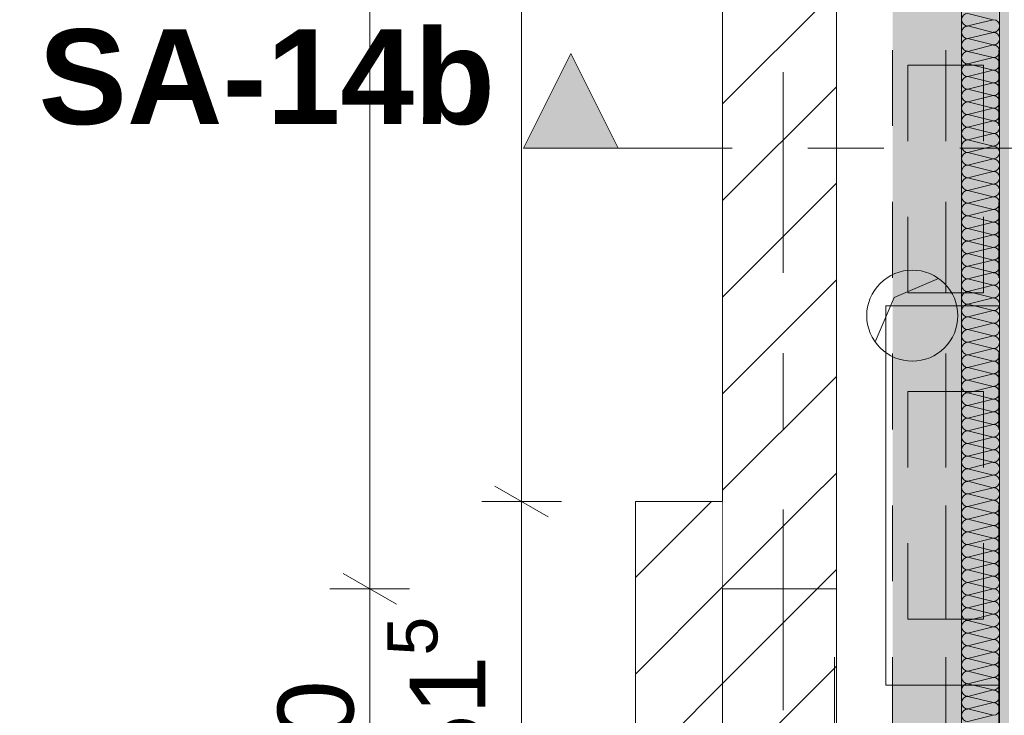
# Model space of a CAD drawing. Header units: metres. Extents: x -3.6 to 84.5, y -11 to 16.8.
# Tile 376 of 656: x 39.124 to 40.421, y 0.933 to 1.85. Entities that reach past the tile are written whole.
import ezdxf

# ---------------------------------------------------------------- set-up
doc = ezdxf.new("R2010")
doc.units = ezdxf.units.M
doc.header["$MEASUREMENT"] = 0
for name, pattern in [('Achse', [0.2, 0.1, -0.05, 0, -0.05]), ('DASHED', [0.015, 0.007, -0.008]), ('Schnittlinie', [0.3, 0.15, -0.075, 0, -0.075]), ('Strichlinie doppelt', [0.546806, 0.264583, -0.105833, 0.070556, -0.105833]), ('Untersicht', [0.1, 0.075, -0.025]), ('Wipeout_Contour', [1, 0, -1])]:
    doc.linetypes.add(name, pattern=pattern)
for name, color, linetype in [('152 - Bemaßung_ Beschriftung.Ausbau', 7, 'Continuous'), ('203 - Marker.Schnitt - Ausbaudetail SA', 7, 'Continuous'), ('451 - Universal.Achsen Raster', 7, 'Continuous'), ('603 - Struktur.Bodenplatte_ Decke Roh', 7, 'Continuous'), ('605 - Struktur.Wand Innen', 7, 'Continuous'), ('612 - Struktur.Stahlbau', 7, 'Continuous'), ('650 - Abdeckung.Fußboden Aufbau', 7, 'Continuous'), ('Abbruch_605 - Struktur.Wand Innen', 7, 'Continuous'), ('Neubau_605 - Struktur.Wand Innen', 7, 'Continuous'), ('Neubau_606 - Struktur.Wand Innen Ausbau', 7, 'Continuous'), ('Neubau_612 - Struktur.Stahlbau', 7, 'Continuous'), ('Neubau_653 - Abdeckung.TB Verkofferung', 7, 'Continuous'), ('Neubau_802 - HKLSE.Sanitär', 7, 'Continuous')]:
    doc.layers.add(name, color=color, linetype=linetype)
doc.styles.add('ERSTELLTER_STIL_1', font='txt')
doc.styles.add('ERSTELLTER_STIL_2', font='txt')
doc.linetypes.add('Abbruch 1', pattern='A,0,[1,2022.0244.A_L5A-PL02.02_iB_Grundriss Erdgeschoss1.Shx,S=0.001984,R=0,X=0,Y=0],-0.25,0', length=0.25)
doc.dimstyles.new('ERSTELLTER_STIL__1', dxfattribs={"dimtxt": 0.1, "dimasz": 0.0532, "dimexe": 0.18, "dimexo": 0.0625, "dimgap": 0, "dimtad": 1, "dimzin": 0, "dimdsep": 46, "dimtxsty": 'ERSTELLTER_STIL_2', "dimblk": 'ARROWHEAD_2', "dimblk1": 'ARROWHEAD_2', "dimblk2": 'ARROWHEAD_2', "dimcen": 0.09, "dimse1": 1, "dimse2": 1, "dimclrd": 7, "dimclre": 7, "dimclrt": 7, "dimazin": 0, "dimtfac": 1, "dimtdec": 4, "dimtmove": 0, "dimatfit": 3, "dimfxl": 1, "dimtolj": 1, "dimtzin": 0, "dimarcsym": 0})
doc.dimstyles.new('ERSTELLTER_STIL__3', dxfattribs={"dimtxt": 0.1, "dimasz": 0.0532, "dimexe": 0.18, "dimexo": 0.0625, "dimgap": 0, "dimtad": 1, "dimtih": 1, "dimtoh": 1, "dimzin": 0, "dimdsep": 46, "dimtxsty": 'ERSTELLTER_STIL_2', "dimblk": 'ARROWHEAD_2', "dimblk1": 'ARROWHEAD_2', "dimblk2": 'ARROWHEAD_2', "dimcen": 0.09, "dimse1": 1, "dimse2": 1, "dimclrd": 7, "dimclre": 7, "dimclrt": 7, "dimazin": 0, "dimtfac": 1, "dimtdec": 4, "dimtmove": 0, "dimatfit": 3, "dimfxl": 1, "dimtolj": 1, "dimtzin": 0, "dimarcsym": 0})
pattern_1 = [(45, (0, 0), (-0.0636396, 0.0636396), [])]

# ---------------------------------------------------------------- blocks, each defined once
blk = doc.blocks.new('*X6')
at = {"layer": 'Neubau_606 - Struktur.Wand Innen Ausbau', "color": 7, "linetype": 'Continuous', "lineweight": 5}
for p, q in [((40.4067, 1.85), (40.3734, 1.8583)), ((40.4067, 1.85), (40.3734, 1.8417)), ((40.4067, 1.8333), (40.3734, 1.8417)), ((40.4067, 1.8333), (40.3734, 1.825)), ((40.4067, 1.8167), (40.3734, 1.825)), ((40.4067, 1.8167), (40.3734, 1.8083)), ((40.4067, 1.8), (40.3734, 1.8083)), ((40.4067, 1.8), (40.3734, 1.7917)), ((40.4067, 1.7833), (40.3734, 1.7917)), ((40.4067, 1.7833), (40.3734, 1.775)), ((40.4067, 1.7667), (40.3734, 1.775)), ((40.4067, 1.7667), (40.3734, 1.7583)), ((40.4067, 1.75), (40.3734, 1.7583)), ((40.4067, 1.75), (40.3734, 1.7417)), ((40.4067, 1.7333), (40.3734, 1.7417)), ((40.4067, 1.7333), (40.3734, 1.725)), ((40.4067, 1.7167), (40.3734, 1.725)), ((40.4067, 1.7167), (40.3734, 1.7083)), ((40.4067, 1.7), (40.3734, 1.7083)), ((40.4067, 1.7), (40.3734, 1.6917)), ((40.4067, 1.6833), (40.3734, 1.6917)), ((40.4067, 1.6833), (40.3734, 1.675)), ((40.4067, 1.6667), (40.3734, 1.675)), ((40.4067, 1.6667), (40.3734, 1.6583)), ((40.4067, 1.65), (40.3734, 1.6583)), ((40.4067, 1.65), (40.3734, 1.6417)), ((40.4067, 1.6333), (40.3734, 1.6417)), ((40.4067, 1.6333), (40.3734, 1.625)), ((40.4067, 1.6167), (40.3734, 1.625)), ((40.4067, 1.6167), (40.3734, 1.6083)), ((40.4067, 1.6), (40.3734, 1.6083)), ((40.4067, 1.6), (40.3734, 1.5917)), ((40.4067, 1.5833), (40.3734, 1.5917)), ((40.4067, 1.5833), (40.3734, 1.575)), ((40.4067, 1.5667), (40.3734, 1.575)), ((40.4067, 1.5667), (40.3734, 1.5583)), ((40.4067, 1.55), (40.3734, 1.5583)), ((40.4067, 1.55), (40.3734, 1.5417)), ((40.4067, 1.5333), (40.3734, 1.5417)), ((40.4067, 1.5333), (40.3734, 1.525)), ((40.4067, 1.5167), (40.3734, 1.525)), ((40.4067, 1.5167), (40.3734, 1.5083)), ((40.4067, 1.5), (40.3734, 1.5083)), ((40.4067, 1.5), (40.3734, 1.4917)), ((40.4067, 1.4833), (40.3734, 1.4917)), ((40.4067, 1.4833), (40.3734, 1.475)), ((40.4067, 1.4667), (40.3734, 1.475)), ((40.4067, 1.4667), (40.3734, 1.4583)), ((40.4067, 1.45), (40.3734, 1.4583)), ((40.4067, 1.45), (40.3734, 1.4417)), ((40.4067, 1.4333), (40.3734, 1.4417)), ((40.4067, 1.4333), (40.3734, 1.425)), ((40.4067, 1.4167), (40.3734, 1.425)), ((40.4067, 1.4167), (40.3734, 1.4083)), ((40.4067, 1.4), (40.3734, 1.4083)), ((40.4067, 1.4), (40.3734, 1.3917)), ((40.4067, 1.3833), (40.3734, 1.3917)), ((40.4067, 1.3833), (40.3734, 1.375)), ((40.4067, 1.3667), (40.3734, 1.375)), ((40.4067, 1.3667), (40.3734, 1.3583)), ((40.4067, 1.35), (40.3734, 1.3583)), ((40.4067, 1.35), (40.3734, 1.3417)), ((40.4067, 1.3333), (40.3734, 1.3417)), ((40.4067, 1.3333), (40.3734, 1.325)), ((40.4067, 1.3167), (40.3734, 1.325)), ((40.4067, 1.3167), (40.3734, 1.3083)), ((40.4067, 1.3), (40.3734, 1.3083)), ((40.4067, 1.3), (40.3734, 1.2917)), ((40.4067, 1.2833), (40.3734, 1.2917)), ((40.4067, 1.2833), (40.3734, 1.275)), ((40.4067, 1.2667), (40.3734, 1.275)), ((40.4067, 1.2667), (40.3734, 1.2583)), ((40.4067, 1.25), (40.3734, 1.2583)), ((40.4067, 1.25), (40.3734, 1.2417)), ((40.4067, 1.2333), (40.3734, 1.2417)), ((40.4067, 1.2333), (40.3734, 1.225)), ((40.4067, 1.2167), (40.3734, 1.225)), ((40.4067, 1.2167), (40.3734, 1.2083)), ((40.4067, 1.2), (40.3734, 1.2083)), ((40.4067, 1.2), (40.3734, 1.1917)), ((40.4067, 1.1833), (40.3734, 1.1917)), ((40.4067, 1.1833), (40.3734, 1.175)), ((40.4067, 1.1667), (40.3734, 1.175)), ((40.4067, 1.1667), (40.3734, 1.1583)), ((40.4067, 1.15), (40.3734, 1.1583)), ((40.4067, 1.15), (40.3734, 1.1417)), ((40.4067, 1.1333), (40.3734, 1.1417)), ((40.4067, 1.1333), (40.3734, 1.125)), ((40.4067, 1.1167), (40.3734, 1.125)), ((40.4067, 1.1167), (40.3734, 1.1083)), ((40.4067, 1.1), (40.3734, 1.1083)), ((40.4067, 1.1), (40.3734, 1.0917)), ((40.4067, 1.0833), (40.3734, 1.0917)), ((40.4067, 1.0833), (40.3734, 1.075)), ((40.4067, 1.0667), (40.3734, 1.075)), ((40.4067, 1.0667), (40.3734, 1.0583)), ((40.4067, 1.05), (40.3734, 1.0583)), ((40.4067, 1.05), (40.3734, 1.0417)), ((40.4067, 1.0333), (40.3734, 1.0417)), ((40.4067, 1.0333), (40.3734, 1.025)), ((40.4067, 1.0167), (40.3734, 1.025)), ((40.4067, 1.0167), (40.3734, 1.0083)), ((40.4067, 1), (40.3734, 1.0083)), ((40.4067, 1), (40.3734, 0.9917)), ((40.4067, 0.9833), (40.3734, 0.9917)), ((40.4067, 0.9833), (40.3734, 0.975)), ((40.4067, 0.9667), (40.3734, 0.975)), ((40.4067, 0.9667), (40.3734, 0.9583)), ((40.4067, 0.95), (40.3734, 0.9583)), ((40.4067, 0.95), (40.3734, 0.9417)), ((40.4067, 0.9333), (40.3734, 0.9417)), ((40.4067, 0.9333), (40.3734, 0.925))]:
    blk.add_line(p, q, dxfattribs=at)
for centre, start, end in [((40.3734, 1.85), 90, 180), ((40.3734, 1.85), 180, 270), ((40.4067, 1.8417), 0, 90), ((40.3734, 1.8333), 90, 180), ((40.3734, 1.8333), 180, 270), ((40.4067, 1.8417), 270, 0), ((40.4067, 1.825), 0, 90), ((40.3734, 1.8167), 90, 180), ((40.4067, 1.825), 270, 0), ((40.3734, 1.8167), 180, 270), ((40.3734, 1.8), 90, 180), ((40.4067, 1.8083), 0, 90), ((40.4067, 1.8083), 270, 0), ((40.3734, 1.8), 180, 270), ((40.3734, 1.7833), 90, 180), ((40.4067, 1.7917), 0, 90), ((40.4067, 1.7917), 270, 0), ((40.3734, 1.7833), 180, 270), ((40.4067, 1.775), 0, 90), ((40.3734, 1.7667), 90, 180), ((40.3734, 1.7667), 180, 270), ((40.4067, 1.775), 270, 0), ((40.4067, 1.7583), 0, 90), ((40.3734, 1.75), 90, 180), ((40.4067, 1.7583), 270, 0), ((40.3734, 1.75), 180, 270), ((40.3734, 1.7333), 90, 180), ((40.4067, 1.7417), 0, 90), ((40.4067, 1.7417), 270, 0), ((40.3734, 1.7333), 180, 270), ((40.4067, 1.725), 0, 90), ((40.3734, 1.7167), 90, 180), ((40.3734, 1.7167), 180, 270), ((40.4067, 1.725), 270, 0), ((40.4067, 1.7083), 0, 90), ((40.3734, 1.7), 90, 180), ((40.3734, 1.7), 180, 270), ((40.4067, 1.7083), 270, 0), ((40.4067, 1.6917), 0, 90), ((40.3734, 1.6833), 90, 180), ((40.4067, 1.6917), 270, 0), ((40.3734, 1.6833), 180, 270), ((40.3734, 1.6667), 90, 180), ((40.4067, 1.675), 0, 90), ((40.4067, 1.675), 270, 0), ((40.3734, 1.6667), 180, 270), ((40.4067, 1.6583), 0, 90), ((40.3734, 1.65), 90, 180), ((40.3734, 1.65), 180, 270), ((40.4067, 1.6583), 270, 0), ((40.4067, 1.6417), 0, 90), ((40.3734, 1.6333), 90, 180), ((40.4067, 1.6417), 270, 0), ((40.3734, 1.6333), 180, 270), ((40.3734, 1.6167), 90, 180), ((40.4067, 1.625), 0, 90), ((40.4067, 1.625), 270, 0), ((40.3734, 1.6167), 180, 270), ((40.4067, 1.6083), 0, 90), ((40.3734, 1.6), 90, 180), ((40.3734, 1.6), 180, 270), ((40.4067, 1.6083), 270, 0), ((40.4067, 1.5917), 0, 90), ((40.3734, 1.5833), 90, 180), ((40.3734, 1.5833), 180, 270), ((40.4067, 1.5917), 270, 0), ((40.4067, 1.575), 0, 90), ((40.3734, 1.5667), 90, 180), ((40.4067, 1.575), 270, 0), ((40.3734, 1.5667), 180, 270), ((40.3734, 1.55), 90, 180), ((40.4067, 1.5583), 0, 90), ((40.4067, 1.5583), 270, 0), ((40.3734, 1.55), 180, 270), ((40.4067, 1.5417), 0, 90), ((40.3734, 1.5333), 90, 180), ((40.3734, 1.5333), 180, 270), ((40.4067, 1.5417), 270, 0), ((40.4067, 1.525), 0, 90), ((40.3734, 1.5167), 90, 180), ((40.4067, 1.525), 270, 0), ((40.3734, 1.5167), 180, 270), ((40.3734, 1.5), 90, 180), ((40.4067, 1.5083), 0, 90), ((40.4067, 1.5083), 270, 0), ((40.3734, 1.5), 180, 270), ((40.4067, 1.4917), 0, 90), ((40.3734, 1.4833), 90, 180), ((40.3734, 1.4833), 180, 270), ((40.4067, 1.4917), 270, 0), ((40.4067, 1.475), 0, 90), ((40.3734, 1.4667), 90, 180), ((40.3734, 1.4667), 180, 270), ((40.4067, 1.475), 270, 0), ((40.4067, 1.4583), 0, 90), ((40.3734, 1.45), 90, 180), ((40.4067, 1.4583), 270, 0), ((40.3734, 1.45), 180, 270), ((40.3734, 1.4333), 90, 180), ((40.4067, 1.4417), 0, 90), ((40.4067, 1.4417), 270, 0), ((40.3734, 1.4333), 180, 270), ((40.4067, 1.425), 0, 90), ((40.3734, 1.4167), 90, 180), ((40.3734, 1.4167), 180, 270), ((40.4067, 1.425), 270, 0), ((40.4067, 1.4083), 0, 90), ((40.3734, 1.4), 90, 180), ((40.4067, 1.4083), 270, 0), ((40.3734, 1.4), 180, 270), ((40.3734, 1.3833), 90, 180), ((40.4067, 1.3917), 0, 90), ((40.4067, 1.3917), 270, 0), ((40.3734, 1.3833), 180, 270), ((40.4067, 1.375), 0, 90), ((40.3734, 1.3667), 90, 180), ((40.3734, 1.3667), 180, 270), ((40.4067, 1.375), 270, 0), ((40.4067, 1.3583), 0, 90), ((40.3734, 1.35), 90, 180), ((40.3734, 1.35), 180, 270), ((40.4067, 1.3583), 270, 0), ((40.4067, 1.3417), 0, 90), ((40.3734, 1.3333), 90, 180), ((40.4067, 1.3417), 270, 0), ((40.3734, 1.3333), 180, 270), ((40.3734, 1.3167), 90, 180), ((40.4067, 1.325), 0, 90), ((40.4067, 1.325), 270, 0), ((40.3734, 1.3167), 180, 270), ((40.4067, 1.3083), 0, 90), ((40.3734, 1.3), 90, 180), ((40.3734, 1.3), 180, 270), ((40.4067, 1.3083), 270, 0), ((40.4067, 1.2917), 0, 90), ((40.3734, 1.2833), 90, 180), ((40.4067, 1.2917), 270, 0), ((40.3734, 1.2833), 180, 270), ((40.3734, 1.2667), 90, 180), ((40.4067, 1.275), 0, 90), ((40.4067, 1.275), 270, 0), ((40.3734, 1.2667), 180, 270), ((40.4067, 1.2583), 0, 90), ((40.3734, 1.25), 90, 180), ((40.3734, 1.25), 180, 270), ((40.4067, 1.2583), 270, 0), ((40.4067, 1.2417), 0, 90), ((40.3734, 1.2333), 90, 180), ((40.3734, 1.2333), 180, 270), ((40.4067, 1.2417), 270, 0), ((40.4067, 1.225), 0, 90), ((40.3734, 1.2167), 90, 180), ((40.4067, 1.225), 270, 0), ((40.3734, 1.2167), 180, 270), ((40.3734, 1.2), 90, 180), ((40.4067, 1.2083), 0, 90), ((40.4067, 1.2083), 270, 0), ((40.3734, 1.2), 180, 270), ((40.4067, 1.1917), 0, 90), ((40.3734, 1.1833), 90, 180), ((40.3734, 1.1833), 180, 270), ((40.4067, 1.1917), 270, 0), ((40.4067, 1.175), 0, 90), ((40.3734, 1.1667), 90, 180), ((40.4067, 1.175), 270, 0), ((40.3734, 1.1667), 180, 270), ((40.3734, 1.15), 90, 180), ((40.4067, 1.1583), 0, 90), ((40.4067, 1.1583), 270, 0), ((40.3734, 1.15), 180, 270), ((40.4067, 1.1417), 0, 90), ((40.3734, 1.1333), 90, 180), ((40.3734, 1.1333), 180, 270), ((40.4067, 1.1417), 270, 0), ((40.4067, 1.125), 0, 90), ((40.3734, 1.1167), 90, 180), ((40.3734, 1.1167), 180, 270), ((40.4067, 1.125), 270, 0), ((40.4067, 1.1083), 0, 90), ((40.3734, 1.1), 90, 180), ((40.4067, 1.1083), 270, 0), ((40.3734, 1.1), 180, 270), ((40.3734, 1.0833), 90, 180), ((40.4067, 1.0917), 0, 90), ((40.4067, 1.0917), 270, 0), ((40.3734, 1.0833), 180, 270), ((40.4067, 1.075), 0, 90), ((40.3734, 1.0667), 90, 180), ((40.3734, 1.0667), 180, 270), ((40.4067, 1.075), 270, 0), ((40.4067, 1.0583), 0, 90), ((40.3734, 1.05), 90, 180), ((40.4067, 1.0583), 270, 0), ((40.3734, 1.05), 180, 270), ((40.3734, 1.0333), 90, 180), ((40.4067, 1.0417), 0, 90), ((40.4067, 1.0417), 270, 0), ((40.3734, 1.0333), 180, 270), ((40.4067, 1.025), 0, 90), ((40.3734, 1.0167), 90, 180), ((40.3734, 1.0167), 180, 270), ((40.4067, 1.025), 270, 0), ((40.4067, 1.0083), 0, 90), ((40.3734, 1), 90, 180), ((40.3734, 1), 180, 270), ((40.4067, 1.0083), 270, 0), ((40.4067, 0.9917), 0, 90), ((40.3734, 0.9833), 90, 180), ((40.4067, 0.9917), 270, 0), ((40.3734, 0.9833), 180, 270), ((40.3734, 0.9667), 90, 180), ((40.4067, 0.975), 0, 90), ((40.4067, 0.975), 270, 0), ((40.3734, 0.9667), 180, 270), ((40.4067, 0.9583), 0, 90), ((40.3734, 0.95), 90, 180), ((40.3734, 0.95), 180, 270), ((40.4067, 0.9583), 270, 0), ((40.4067, 0.9417), 0, 90), ((40.3734, 0.9333), 90, 180), ((40.4067, 0.9417), 270, 0), ((40.3734, 0.9333), 180, 270)]:
    blk.add_arc(centre, 0.00833, start, end, dxfattribs=at)
blk = doc.blocks.new('*D224')
at = {"layer": '152 - Bemaßung_ Beschriftung.Ausbau', "color": 7, "linetype": 'Continuous', "lineweight": 5}
for p, q in [((39.785, 0.7), (39.785, 1.215)), ((39.75, 0.7202), (39.82, 0.6798)), ((39.8375, 0.7), (39.7325, 0.7)), ((39.785, 0.255), (39.785, 0.7)), ((39.75, 0.2752), (39.82, 0.2348)), ((39.8375, 0.255), (39.7325, 0.255)), ((39.785, 0.2208), (39.785, 0.255))]:
    blk.add_line(p, q, dxfattribs=at)
at = {"layer": '152 - Bemaßung_ Beschriftung.Ausbau', "color": 7, "lineweight": 9, "insert": (39.7661, 0.3766), "char_height": 0.1, "attachment_point": 7, "rotation": 90, "style": 'ERSTELLTER_STIL_2'}
blk.add_mtext('\\A1;{\\pql;\\fArial|b0|i0|c0|p38;44\\fArial|b0|i0|c0|p38;\\A1{\\H.66x;\\S5^  ;}}', dxfattribs=at)
blk = doc.blocks.new('ARROWHEAD_2')
at = {"color": 0, "linetype": 'Continuous', "lineweight": 0}
for p, q in [((-0.378, -0.655), (0.378, 0.655)), ((0, 0), (-1, 0))]:
    blk.add_line(p, q, dxfattribs=at)
blk = doc.blocks.new('*D225')
at = {"layer": '152 - Bemaßung_ Beschriftung.Ausbau', "color": 7, "linetype": 'Continuous', "lineweight": 5}
for p, q in [((39.75, 1.2352), (39.82, 1.1948)), ((39.8375, 1.215), (39.7325, 1.215)), ((39.785, 0.7), (39.785, 1.215)), ((39.75, 0.7202), (39.82, 0.6798))]:
    blk.add_line(p, q, dxfattribs=at)
at = {"layer": '152 - Bemaßung_ Beschriftung.Ausbau', "color": 7, "lineweight": 9, "insert": (39.7666, 0.8566), "char_height": 0.1, "attachment_point": 7, "rotation": 90, "style": 'ERSTELLTER_STIL_2'}
blk.add_mtext('\\A1;{\\pql;\\fArial|b0|i0|c0|p38;51\\fArial|b0|i0|c0|p38;\\A1{\\H.66x;\\S5^  ;}}', dxfattribs=at)
blk = doc.blocks.new('*D226')
at = {"layer": '152 - Bemaßung_ Beschriftung.Ausbau', "color": 7, "linetype": 'Continuous', "lineweight": 5}
for p, q in [((39.75, 3.2102), (39.82, 3.1698)), ((39.8375, 3.19), (39.7325, 3.19)), ((39.785, 1.215), (39.785, 3.19)), ((39.75, 1.2352), (39.82, 1.1948)), ((39.8375, 1.215), (39.7325, 1.215))]:
    blk.add_line(p, q, dxfattribs=at)
at = {"layer": '152 - Bemaßung_ Beschriftung.Ausbau', "color": 7, "lineweight": 9, "insert": (39.7844, 2.0444), "char_height": 0.1, "attachment_point": 7, "rotation": 90, "style": 'ERSTELLTER_STIL_2'}
blk.add_mtext('\\A1;{\\pql;\\fArial|b0|i0|c0|p38;1,97\\fArial|b0|i0|c0|p38;\\A1{\\H.66x;\\S5^  ;}}', dxfattribs=at)
blk = doc.blocks.new('*D231')
at = {"layer": '152 - Bemaßung_ Beschriftung.Ausbau', "color": 7, "linetype": 'Continuous', "lineweight": 5}
for p, q in [((39.585, 0.7), (39.585, 1.1)), ((39.55, 0.7202), (39.62, 0.6798)), ((39.6375, 0.7), (39.5325, 0.7)), ((39.585, 0.255), (39.585, 0.7)), ((39.55, 0.2752), (39.62, 0.2348)), ((39.6375, 0.255), (39.5325, 0.255)), ((39.585, 0.2208), (39.585, 0.255))]:
    blk.add_line(p, q, dxfattribs=at)
at = {"layer": '152 - Bemaßung_ Beschriftung.Ausbau', "color": 7, "lineweight": 9, "insert": (39.5661, 0.3766), "char_height": 0.1, "attachment_point": 7, "rotation": 90, "style": 'ERSTELLTER_STIL_2'}
blk.add_mtext('\\A1;{\\pql;\\fArial|b0|i0|c0|p38;44\\fArial|b0|i0|c0|p38;\\A1{\\H.66x;\\S5^  ;}}', dxfattribs=at)
blk = doc.blocks.new('*D232')
at = {"layer": '152 - Bemaßung_ Beschriftung.Ausbau', "color": 7, "linetype": 'Continuous', "lineweight": 5}
for p, q in [((39.55, 1.1202), (39.62, 1.0798)), ((39.6375, 1.1), (39.5325, 1.1)), ((39.585, 0.7), (39.585, 1.1)), ((39.55, 0.7202), (39.62, 0.6798))]:
    blk.add_line(p, q, dxfattribs=at)
at = {"layer": '152 - Bemaßung_ Beschriftung.Ausbau', "color": 7, "lineweight": 9, "insert": (39.565, 0.8241), "char_height": 0.1, "attachment_point": 7, "rotation": 90, "style": 'ERSTELLTER_STIL_2'}
blk.add_mtext('\\A1;{\\pql;\\fArial|b0|i0|c0|p38;40}', dxfattribs=at)
blk = doc.blocks.new('*D233')
at = {"layer": '152 - Bemaßung_ Beschriftung.Ausbau', "color": 7, "linetype": 'Continuous', "lineweight": 5}
for p, q in [((39.55, 3.3252), (39.62, 3.2848)), ((39.6375, 3.305), (39.5325, 3.305)), ((39.585, 1.1), (39.585, 3.305)), ((39.55, 1.1202), (39.62, 1.0798)), ((39.6375, 1.1), (39.5325, 1.1))]:
    blk.add_line(p, q, dxfattribs=at)
at = {"layer": '152 - Bemaßung_ Beschriftung.Ausbau', "color": 7, "lineweight": 9, "insert": (39.5844, 2.0444), "char_height": 0.1, "attachment_point": 7, "rotation": 90, "style": 'ERSTELLTER_STIL_2'}
blk.add_mtext('\\A1;{\\pql;\\fArial|b0|i0|c0|p38;2,20\\fArial|b0|i0|c0|p38;\\A1{\\H.66x;\\S5^  ;}}', dxfattribs=at)
blk = doc.blocks.new('*D288')
at = {"layer": '152 - Bemaßung_ Beschriftung.Ausbau', "color": 7, "linetype": 'Continuous', "lineweight": 5}
for p, q in [((36.6, -9.1375), (36.6, -9.0325)), ((36.6202, -9.05), (36.5798, -9.12)), ((40.0702, -9.05), (40.0298, -9.12)), ((36.46, -9.085), (36.6, -9.085)), ((36.6, -9.085), (40.05, -9.085))]:
    blk.add_line(p, q, dxfattribs=at)
at = {"layer": '152 - Bemaßung_ Beschriftung.Ausbau', "color": 7, "lineweight": 5, "char_height": 0.1, "attachment_point": 7, "style": 'ERSTELLTER_STIL_2'}
for s, insert in [('\\A1;{\\pql;\\fArial|b0|i0|c0|p38;3,45}', (38.1161, -9.065)), ('\\A1;{\\pql;\\fArial|b0|i0|c0|p38;15}', (39.878, -9.065))]:
    blk.add_mtext(s, dxfattribs=dict(at, insert=insert))
blk = doc.blocks.new('*D289')
at = {"layer": '152 - Bemaßung_ Beschriftung.Ausbau', "color": 7, "linetype": 'Continuous', "lineweight": 5}
for p, q in [((40.05, -9.1375), (40.05, -9.0325)), ((40.0702, -9.05), (40.0298, -9.12)), ((40.2202, -9.05), (40.1798, -9.12)), ((36.6, -9.085), (40.05, -9.085)), ((40.05, -9.085), (40.2, -9.085))]:
    blk.add_line(p, q, dxfattribs=at)
at = {"layer": '152 - Bemaßung_ Beschriftung.Ausbau', "color": 7, "lineweight": 5, "insert": (40.1816, -8.9516), "char_height": 0.1, "attachment_point": 7, "style": 'ERSTELLTER_STIL_2'}
blk.add_mtext('\\A1;{\\pql;\\fArial|b0|i0|c0|p38;16\\fArial|b0|i0|c0|p38;\\A1{\\H.66x;\\S5^  ;}}', dxfattribs=at)
blk = doc.blocks.new('*D290')
at = {"layer": '152 - Bemaßung_ Beschriftung.Ausbau', "color": 7, "linetype": 'Continuous', "lineweight": 5}
for p, q in [((40.2, -9.1375), (40.2, -9.0325)), ((40.2202, -9.05), (40.1798, -9.12)), ((40.3852, -9.05), (40.3448, -9.12)), ((40.05, -9.085), (40.2, -9.085)), ((40.2, -9.085), (40.365, -9.085))]:
    blk.add_line(p, q, dxfattribs=at)
blk = doc.blocks.new('*D291')
at = {"layer": '152 - Bemaßung_ Beschriftung.Ausbau', "color": 7, "linetype": 'Continuous', "lineweight": 5}
for p, q in [((40.365, -9.1375), (40.365, -9.0325)), ((40.3852, -9.05), (40.3448, -9.12)), ((40.4602, -9.05), (40.4198, -9.12)), ((40.2, -9.085), (40.365, -9.085)), ((40.365, -9.085), (40.44, -9.085))]:
    blk.add_line(p, q, dxfattribs=at)
blk = doc.blocks.new('*D292')
at = {"layer": '152 - Bemaßung_ Beschriftung.Ausbau', "color": 7, "linetype": 'Continuous', "lineweight": 5}
for p, q in [((40.44, -9.1375), (40.44, -9.0325)), ((40.4602, -9.05), (40.4198, -9.12)), ((44.0102, -9.05), (43.9698, -9.12)), ((40.365, -9.085), (40.44, -9.085)), ((40.44, -9.085), (43.99, -9.085))]:
    blk.add_line(p, q, dxfattribs=at)
at = {"layer": '152 - Bemaßung_ Beschriftung.Ausbau', "color": 7, "lineweight": 5, "char_height": 0.1, "attachment_point": 7, "style": 'ERSTELLTER_STIL_2'}
for s, insert in [('\\A1;{\\pql;\\fArial|b0|i0|c0|p38;7\\fArial|b0|i0|c0|p38;\\A1{\\H.66x;\\S5^  ;}}', (40.4603, -9.0661)), ('\\A1;{\\pql;\\fArial|b0|i0|c0|p38;3,55}', (42.145, -9.065))]:
    blk.add_mtext(s, dxfattribs=dict(at, insert=insert))
blk = doc.blocks.new('*D644')
at = {"layer": '152 - Bemaßung_ Beschriftung.Ausbau', "color": 7, "linetype": 'Continuous', "lineweight": 5}
for p, q in [((-0.165, -10.6375), (-0.165, -10.5325)), ((62.425, -10.6375), (62.425, -10.5325)), ((-0.1448, -10.55), (-0.1852, -10.62)), ((62.4048, -10.62), (62.4452, -10.55)), ((-0.1992, -10.585), (-0.165, -10.585)), ((-0.165, -10.585), (62.425, -10.585)), ((62.425, -10.585), (62.4593, -10.585))]:
    blk.add_line(p, q, dxfattribs=at)
at = {"layer": '152 - Bemaßung_ Beschriftung.Ausbau', "color": 7, "lineweight": 5, "insert": (30.959, -10.565), "char_height": 0.1, "attachment_point": 7, "style": 'ERSTELLTER_STIL_2'}
blk.add_mtext('\\A1;{\\pql;\\fArial|b0|i0|c0|p38;62,59}', dxfattribs=at)

msp = doc.modelspace()

# ---------------------------------------------------------------- hatches: boundary and pattern name
at = {"layer": '203 - Marker.Schnitt - Ausbaudetail SA', "linetype": 'Continuous', "lineweight": 0, "true_color": 0x000000}
msp.add_hatch(color=18, dxfattribs=at).paths.add_polyline_path([(39.7875, 1.6806), (39.9125, 1.6806), (39.85, 1.8056)])
at = {"layer": '612 - Struktur.Stahlbau', "linetype": 'Continuous', "lineweight": 0, "true_color": 0x30307f}
msp.add_hatch(color=177, dxfattribs=at).paths.add_polyline_path([(40.274, 5.19), (40.414, 5.19), (40.414, 0.71), (40.274, 0.71)])
at = {"layer": 'Abbruch_605 - Struktur.Wand Innen', "linetype": 'Continuous', "lineweight": 0, "true_color": 0x000000}
h = msp.add_hatch(dxfattribs=at)
h.set_pattern_fill('MW_Ziegel_0001', color=18, style=0, pattern_type=2)
h.set_pattern_definition(pattern_1)
h.paths.add_polyline_path([(40.05, 1.1), (40.05, 0.7), (40.2, 0.7), (40.2, 1.1)])
at = {"layer": 'Neubau_605 - Struktur.Wand Innen', "linetype": 'Continuous', "lineweight": 0, "true_color": 0x000000}
h = msp.add_hatch(dxfattribs=at)
h.set_pattern_fill('MW_Ziegel_0001', color=18, style=0, pattern_type=2)
h.set_pattern_definition(pattern_1)
h.paths.add_polyline_path([(39.935, 1.1), (40.05, 1.1), (39.935, 1.215)])
h = msp.add_hatch(dxfattribs=at)
h.set_pattern_fill('MW_Ziegel_0001', color=18, style=0, pattern_type=2)
h.set_pattern_definition(pattern_1)
h.paths.add_polyline_path([(39.935, 1.215), (40.05, 1.1), (40.05, 1.215)])
h = msp.add_hatch(dxfattribs=at)
h.set_pattern_fill('MW_Ziegel_0001', color=18, style=0, pattern_type=2)
h.set_pattern_definition(pattern_1)
h.paths.add_polyline_path([(39.935, 1.1), (39.935, 0.7), (40.05, 0.7), (40.05, 1.1)])
at = {"layer": 'Neubau_606 - Struktur.Wand Innen Ausbau', "linetype": 'Continuous', "lineweight": 0, "true_color": 0x000000}
h = msp.add_hatch(dxfattribs=at)
h.set_pattern_fill('Gips_0001', color=18, style=0, pattern_type=2)
h.set_pattern_definition([(45, (0, 0), (-0.01767767, 0.01767767), [0, -0.025])])
h.paths.add_polyline_path([(40.4275, 0.255), (40.4275, 3.81), (40.415, 3.81), (40.415, 0.255)])

# ---------------------------------------------------------------- linework, layer by layer
at = {"layer": '203 - Marker.Schnitt - Ausbaudetail SA', "color": 7, "linetype": 'Continuous', "lineweight": 13, "flags": 128}
msp.add_lwpolyline([(39.7875, 1.6806), (39.9125, 1.6806), (39.85, 1.8056)], close=True, dxfattribs=at)
at = {"layer": '603 - Struktur.Bodenplatte_ Decke Roh', "color": 7, "linetype": 'Continuous', "lineweight": 5}
for p, q in [((40.276, 1.484), (40.3345, 1.5091)), ((40.2509, 1.4255), (40.276, 1.484))]:
    msp.add_line(p, q, dxfattribs=at)
at = {"layer": '603 - Struktur.Bodenplatte_ Decke Roh', "color": 7, "linetype": 'Continuous', "lineweight": 9, "flags": 128}
msp.add_lwpolyline([(40.36, 1.46, 0.414214), (40.3, 1.52, 0.414214), (40.24, 1.46, 0.414214), (40.3, 1.4, 0.414214)], format="xyb", close=True, dxfattribs=at)
at = {"layer": '650 - Abdeckung.Fußboden Aufbau', "color": 7, "linetype": 'Continuous', "lineweight": 13, "flags": 128}
msp.add_lwpolyline([(36.6, 0.71), (36.69, 0.71), (36.69, 0.255), (39.97, 0.255), (39.97, 0.71), (40.05, 0.71), (40.05, 5.19), (39.97, 5.19), (39.97, 5.82), (39.5178, 5.82)], dxfattribs=at)
msp.add_lwpolyline([(36.6, 0.71), (36.69, 0.71), (36.69, 0.255), (39.97, 0.255), (39.97, 0.71), (40.05, 0.71), (40.05, 5.19), (39.97, 5.19), (39.97, 5.82), (39.5178, 5.82)], dxfattribs=at)
at = {"layer": 'Abbruch_605 - Struktur.Wand Innen', "color": 7, "linetype": 'Abbruch 1', "lineweight": 18, "flags": 128}
for points in [[(40.2, 1.1), (40.05, 1.1)], [(40.05, 1.1), (40.05, 0.7)], [(40.2, 0.7), (40.2, 1.1)]]:
    msp.add_lwpolyline(points, dxfattribs=at)
at = {"layer": 'Neubau_605 - Struktur.Wand Innen', "color": 1, "linetype": 'Continuous', "lineweight": 18, "flags": 128}
for points in [[(39.935, 1.215), (39.935, 1.1)], [(40.05, 1.215), (39.935, 1.215)], [(39.935, 1.1), (39.935, 0.7)], [(40.05, 0.7), (40.05, 1.1)]]:
    msp.add_lwpolyline(points, dxfattribs=at)
at = {"layer": 'Neubau_606 - Struktur.Wand Innen Ausbau', "color": 1, "linetype": 'Continuous', "lineweight": 5}
msp.add_line((40.415, 0.255), (40.415, 3.81), dxfattribs=at)
at = {"layer": 'Neubau_606 - Struktur.Wand Innen Ausbau', "color": 1, "linetype": 'Continuous', "lineweight": 5, "flags": 128}
msp.add_lwpolyline([(40.365, 3.81), (40.365, 0.255)], dxfattribs=at)
at = {"layer": 'Neubau_612 - Struktur.Stahlbau', "color": 1, "linetype": 'Untersicht', "lineweight": 13}
for p, q in [((40.274, 0.71), (40.274, 5.19)), ((40.414, 0.71), (40.414, 5.19)), ((40.294, 1.49), (40.294, 1.79)), ((40.394, 1.79), (40.294, 1.79)), ((40.394, 1.49), (40.394, 1.79)), ((40.394, 1.49), (40.294, 1.49)), ((40.294, 1.06), (40.294, 1.36)), ((40.394, 1.36), (40.294, 1.36)), ((40.394, 1.06), (40.394, 1.36)), ((40.394, 1.06), (40.294, 1.06))]:
    msp.add_line(p, q, dxfattribs=at)
at = {"layer": 'Neubau_612 - Struktur.Stahlbau', "color": 1, "linetype": 'Achse', "lineweight": 9}
for p, q in [((40.344, 0.71), (40.344, 5.19)), ((40.344, 1.49), (40.344, 1.79)), ((40.344, 1.06), (40.344, 1.36))]:
    msp.add_line(p, q, dxfattribs=at)
at = {"layer": 'Neubau_653 - Abdeckung.TB Verkofferung', "color": 1, "linetype": 'Untersicht', "lineweight": 9}
msp.add_line((40.1975, 0.7101), (40.2, 5.1901), dxfattribs=at)
at = {"layer": 'Neubau_802 - HKLSE.Sanitär', "color": 1, "linetype": 'Continuous', "lineweight": 9}
for p, q in [((40.265, 1.473), (40.265, 0.973)), ((40.415, 1.473), (40.265, 1.473)), ((40.415, 1.473), (40.415, 0.973)), ((40.415, 0.973), (40.265, 0.973))]:
    msp.add_line(p, q, dxfattribs=at)
at = {"layer": 'Neubau_802 - HKLSE.Sanitär', "color": 1, "linetype": 'DASHED', "lineweight": 9, "flags": 128}
for points in [[(40.265, 1.473), (40.265, 0.973)], [(40.415, 1.473), (40.265, 1.473)], [(40.415, 0.973), (40.415, 1.473)], [(40.265, 0.973), (40.415, 0.973)]]:
    msp.add_lwpolyline(points, dxfattribs=at)

# ---------------------------------------------------------------- block references
at = {"layer": 'Neubau_606 - Struktur.Wand Innen Ausbau', "color": 1, "lineweight": 13}
msp.add_blockref('*X6', (0, 0), dxfattribs=at)

# ---------------------------------------------------------------- texts
at = {"layer": '203 - Marker.Schnitt - Ausbaudetail SA', "color": 7, "lineweight": 13, "insert": (39.75, 1.7106), "char_height": 0.125, "attachment_point": 9, "style": 'ERSTELLTER_STIL_1'}
msp.add_mtext('\\A1;{\\pqr;\\pt0;\\fArial|b1|i0|c0|p38;SA-14b}', dxfattribs=at)

# ---------------------------------------------------------------- dimensions: what is measured, and where the dimension line sits
at = {"layer": '152 - Bemaßung_ Beschriftung.Ausbau', "color": 7, "linetype": 'Continuous', "lineweight": 5}
for base, p1, p2, picture, middle in [((39.785, 3.19), (39.935, 1.21498), (39.935, 3.19), '*D226', (39.715, 2.30936)), ((39.785, 1.214982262), (39.935, 0.699982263), (39.935, 1.214982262), '*D225', (39.715, 1.067848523)), ((39.785, 0.69998), (39.96999, 0.255), (39.935, 0.69998), '*D224', (39.715, 0.58786)), ((39.585, 0.69998), (39.96999, 0.255), (39.935, 0.69998), '*D231', (39.515, 0.58786))]:
    dim = msp.add_linear_dim(base=base, p1=p1, p2=p2, angle=90, dimstyle='ERSTELLTER_STIL__1', dxfattribs=at)
    dim.commit()
    dim.dimension.update_dxf_attribs({"geometry": picture, "text_midpoint": middle, "dimtype": 160, "text_rotation": 90})
dim = msp.add_linear_dim(base=(43.99, -9.085), p1=(40.44, 2.0325), p2=(43.99, 0.945), dimstyle='ERSTELLTER_STIL__3', dxfattribs=at)
dim.commit()
dim.dimension.update_dxf_attribs({"geometry": '*D292', "text_midpoint": (42.2748, -9.015), "dimtype": 160})

# ---------------------------------------------------------------- next in the draw order: wipeouts: each hides what was drawn before it
at = {"color": 254, "linetype": 'Wipeout_Contour', "lineweight": 0, "ltscale": 120.84229}
msp.add_wipeout([(40.05, 1.215), (40.05, 1.1), (40.2, 1.1)], dxfattribs=at).dxf.layer = '605 - Struktur.Wand Innen'

# ---------------------------------------------------------------- next in the draw order: hatches: boundary and pattern name
at = {"layer": '605 - Struktur.Wand Innen', "linetype": 'Continuous', "lineweight": 0, "true_color": 0x000000}
h = msp.add_hatch(dxfattribs=at)
h.set_pattern_fill('MW_Ziegel_0001', color=18, style=0, pattern_type=2)
h.set_pattern_definition(pattern_1)
h.paths.add_polyline_path([(40.05, 1.215), (40.05, 1.1), (40.2, 1.1)])

# ---------------------------------------------------------------- next in the draw order: wipeouts: each hides what was drawn before it
at = {"color": 254, "linetype": 'Wipeout_Contour', "lineweight": 0, "ltscale": 120.024806}
msp.add_wipeout([(40.05, 1.215), (40.2, 1.1), (40.2, 1.215)], dxfattribs=at).dxf.layer = '605 - Struktur.Wand Innen'

# ---------------------------------------------------------------- next in the draw order: hatches: boundary and pattern name
at = {"layer": '605 - Struktur.Wand Innen', "linetype": 'Continuous', "lineweight": 0, "true_color": 0x000000}
h = msp.add_hatch(dxfattribs=at)
h.set_pattern_fill('MW_Ziegel_0001', color=18, style=0, pattern_type=2)
h.set_pattern_definition(pattern_1)
h.paths.add_polyline_path([(40.05, 1.215), (40.2, 1.1), (40.2, 1.215)])

# ---------------------------------------------------------------- next in the draw order: linework, layer by layer
at = {"layer": '605 - Struktur.Wand Innen', "color": 7, "linetype": 'Continuous', "lineweight": 18, "flags": 128}
msp.add_lwpolyline([(40.2, 1.1), (40.05, 1.1)], dxfattribs=at)

# ---------------------------------------------------------------- next in the draw order: dimensions: what is measured, and where the dimension line sits
at = {"layer": '152 - Bemaßung_ Beschriftung.Ausbau', "color": 7, "linetype": 'Continuous', "lineweight": 5}
dim = msp.add_linear_dim(base=(39.585, 1.1), p1=(39.935, 0.7), p2=(40.2, 1.1), angle=90, dimstyle='ERSTELLTER_STIL__1', dxfattribs=at)
dim.commit()
dim.dimension.update_dxf_attribs({"geometry": '*D232', "text_midpoint": (39.515, 0.9003), "dimtype": 160, "text_rotation": 90})

# ---------------------------------------------------------------- next in the draw order: wipeouts: each hides what was drawn before it
at = {"color": 254, "linetype": 'Wipeout_Contour', "lineweight": 0, "ltscale": 160.817864}
msp.add_wipeout([(40.2, 1.215), (40.2, 3.305), (40.05, 3.305), (40.05, 1.215)], dxfattribs=at).dxf.layer = '605 - Struktur.Wand Innen'

# ---------------------------------------------------------------- next in the draw order: hatches: boundary and pattern name
at = {"layer": '605 - Struktur.Wand Innen', "linetype": 'Continuous', "lineweight": 0, "true_color": 0x000000}
h = msp.add_hatch(dxfattribs=at)
h.set_pattern_fill('MW_Ziegel_0001', color=18, style=0, pattern_type=2)
h.set_pattern_definition(pattern_1)
h.paths.add_polyline_path([(40.2, 1.215), (40.2, 3.305), (40.05, 3.305), (40.05, 1.215)])

# ---------------------------------------------------------------- next in the draw order: linework, layer by layer
at = {"layer": '203 - Marker.Schnitt - Ausbaudetail SA', "color": 7, "linetype": 'Schnittlinie', "lineweight": 13}
msp.add_line((39.9125, 1.6806), (40.5775, 1.6806), dxfattribs=at)
at = {"layer": '451 - Universal.Achsen Raster', "color": 160, "linetype": 'Strichlinie doppelt', "lineweight": 9, "true_color": 0x3232ff}
msp.add_line((40.13, -10.585), (40.13, 16.355), dxfattribs=at)
at = {"layer": '605 - Struktur.Wand Innen', "color": 7, "linetype": 'Continuous', "lineweight": 18, "flags": 128}
for points in [[(40.2, 1.1), (40.2, 3.305)], [(40.05, 3.19), (40.05, 1.215)]]:
    msp.add_lwpolyline(points, dxfattribs=at)

# ---------------------------------------------------------------- next in the draw order: dimensions: what is measured, and where the dimension line sits
at = {"layer": '152 - Bemaßung_ Beschriftung.Ausbau', "color": 7, "linetype": 'Continuous', "lineweight": 5}
for base, p1, p2, picture, middle in [((62.425, -10.585), (-0.165, -0.145), (62.425, 5.1), '*D644', (31.127, -10.515)), ((40.05, -9.085), (36.6, 3.247), (40.05, 2.26), '*D288', (38.246, -9.015)), ((40.2, -9.085), (40.05, 2.26), (40.2, 2.2025), '*D289', (39.9542, -9.015)), ((40.36502, -9.085), (40.2, 2.20249), (40.36502, 2.0325), '*D290', (40.39288, -8.9)), ((40.440025, -9.0849997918), (40.365025, 2.0324993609), (40.440025, 2.0324993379), '*D291', (40.6334314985, -9.0149997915))]:
    dim = msp.add_linear_dim(base=base, p1=p1, p2=p2, dimstyle='ERSTELLTER_STIL__3', dxfattribs=at)
    dim.commit()
    dim.dimension.update_dxf_attribs({"geometry": picture, "text_midpoint": middle, "dimtype": 160})
dim = msp.add_linear_dim(base=(39.585, 3.305), p1=(40.2, 1.09998), p2=(40.2, 3.305), angle=90, dimstyle='ERSTELLTER_STIL__1', dxfattribs=at)
dim.commit()
dim.dimension.update_dxf_attribs({"geometry": '*D233', "text_midpoint": (39.515, 2.30936), "dimtype": 160, "text_rotation": 90})

doc.saveas('drawing.dxf')
